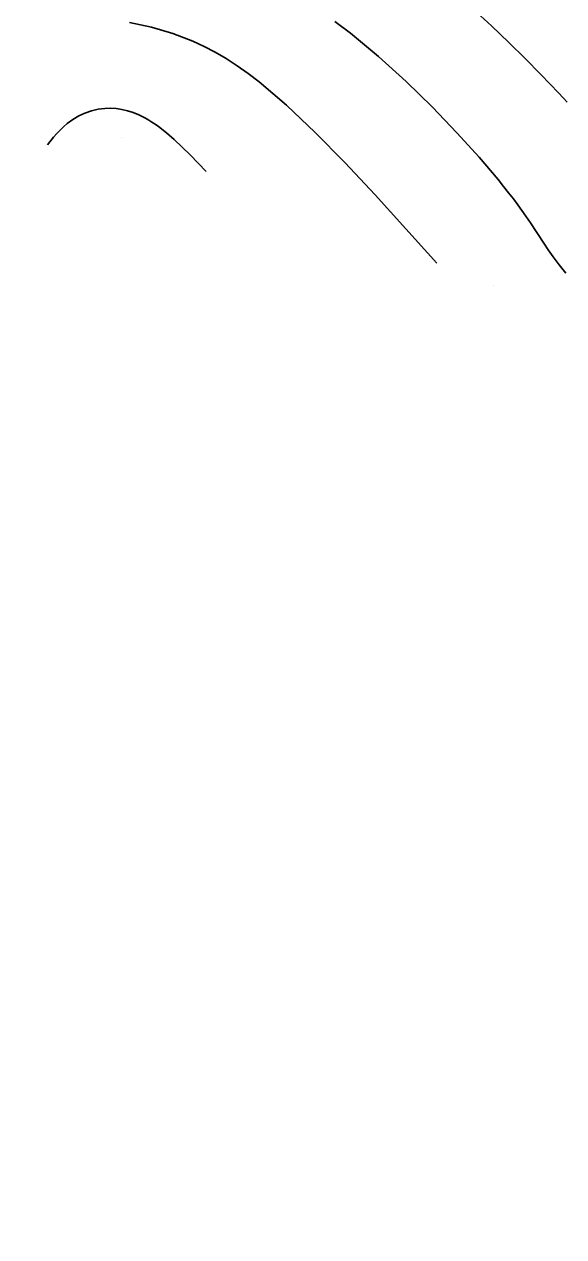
# Model space of a CAD drawing. Extents: x 2356077 to 2359823, y 225951 to 227822.
# Drawn here: x 2357894.5 to 2357942.4, y 226046.8 to 226154.6 of the extents above; entities that cross this region are included whole.
import ezdxf

# ---------------------------------------------------------------- set-up
doc = ezdxf.new("R2010")
doc.units = 0
for name, color, linetype in [('DTM Contours Major', 7, 'Continuous'), ('DTM Contours Minor', 7, 'Continuous'), ('Exist DTM Breakline', 7, 'Continuous'), ('Exist DTM Breakline Underwater', 7, 'Continuous'), ('PH Exist DTM Point', 7, 'Continuous')]:
    doc.layers.add(name, color=color, linetype=linetype)

msp = doc.modelspace()

# ---------------------------------------------------------------- linework, layer by layer
at = {"layer": 'DTM Contours Major'}
msp.add_lwpolyline([(2357934.38, 226155.98), (2357936.01, 226154.5), (2357937.56, 226153.02), (2357939.02, 226151.58), (2357940.4, 226150.17), (2357941.21, 226149.33), (2357941.99, 226148.51), (2357942.73, 226147.7)], dxfattribs=at)
at = {"layer": 'DTM Contours Minor'}
for points in [[(2357931.16, 226133.38), (2357928.41, 226136.45), (2357925.68, 226139.46), (2357922.99, 226142.34), (2357920.36, 226145.01), (2357917.81, 226147.43), (2357915.36, 226149.51), (2357914.38, 226150.26), (2357913.4, 226150.95), (2357912.43, 226151.58), (2357911.46, 226152.14), (2357910.48, 226152.66), (2357909.48, 226153.12), (2357907.68, 226153.81), (2357905.8, 226154.36), (2357903.85, 226154.78)], [(2357922.09, 226154.89), (2357923.5, 226153.83), (2357925.98, 226151.77), (2357928.42, 226149.55), (2357930.76, 226147.26), (2357932.94, 226144.98), (2357934.91, 226142.8), (2357936.6, 226140.81), (2357937.08, 226140.21), (2357937.53, 226139.64), (2357937.96, 226139.1), (2357938.35, 226138.57), (2357938.72, 226138.06), (2357939.07, 226137.56), (2357939.49, 226136.96), (2357940.66, 226135.17), (2357941.07, 226134.56), (2357941.51, 226133.94), (2357942.04, 226133.22), (2357942.64, 226132.48)], [(2357910.67, 226141.54), (2357909.95, 226142.28), (2357909.24, 226143.01), (2357908.53, 226143.71), (2357907.82, 226144.37), (2357907.12, 226144.98), (2357906.41, 226145.53), (2357906.12, 226145.74), (2357905.83, 226145.93), (2357905.55, 226146.11), (2357905.26, 226146.28), (2357904.97, 226146.43), (2357904.68, 226146.57), (2357904.17, 226146.78), (2357903.67, 226146.94), (2357903.16, 226147.06), (2357902.66, 226147.13), (2357902.16, 226147.17), (2357901.66, 226147.15), (2357901.05, 226147.08), (2357900.46, 226146.94), (2357899.88, 226146.73), (2357899.33, 226146.48), (2357898.8, 226146.16), (2357898.31, 226145.8), (2357897.99, 226145.52), (2357897.68, 226145.22), (2357897.39, 226144.91), (2357897.1, 226144.58), (2357896.55, 226143.91)]]:
    msp.add_lwpolyline(points, dxfattribs=at)
at = {"layer": 'Exist DTM Breakline'}
for points in [[(2357739.38, 226441), (2357819.61, 226359.1), (2357890.87, 226277.59), (2357994, 226180.1), (2358102.76, 226183.23), (2358191.47, 226205.9), (2358275.27, 226131.78), (2358421.38, 226152.32), (2358505.02, 226137.4), (2358547.12, 226053.57)], [(2357719.56, 226395.12), (2357791.56, 226318.92), (2357850.79, 226251.62), (2357976.14, 226133.41), (2357988.46, 226117.46)]]:
    msp.add_spline(points, degree=3, dxfattribs=at)
at = {"layer": 'Exist DTM Breakline Underwater'}
for points in [[(2357739.43, 226434.31), (2357811.72, 226357.46), (2357885.72, 226276.35), (2357991.79, 226172.5), (2358103.03, 226173.66), (2358191.06, 226197.41), (2358272.65, 226122.63), (2358421.22, 226141.69), (2358498.77, 226117.39), (2358527.12, 226046.78)], [(2357722.37, 226399.09), (2357796.5, 226325.14), (2357855.43, 226255.41), (2357974.84, 226142.38), (2357994.86, 226118.94)]]:
    msp.add_spline(points, degree=3, dxfattribs=at)
at = {"layer": 'PH Exist DTM Point'}
for p, q in [((2357903.17, 226144.53), (2357903.17, 226144.53)), ((2357936.19, 226131.38), (2357936.19, 226131.38))]:
    msp.add_line(p, q, dxfattribs=at)

doc.saveas('drawing.dxf')
